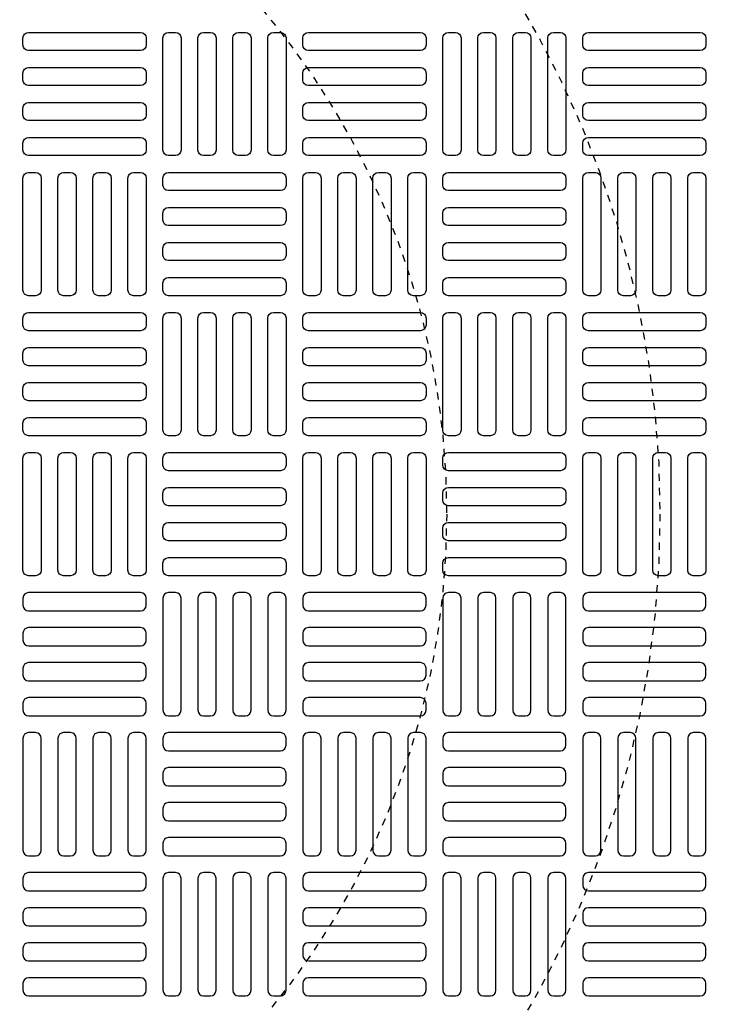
# Model space of a CAD drawing. Extents: x -169 to 7270, y -140 to 2984.
# Tile 671 of 718: x 6532 to 6542, y 1472 to 1486. Entities that reach past the tile are written whole.
import ezdxf

# ---------------------------------------------------------------- set-up
doc = ezdxf.new("R2010")
doc.units = 0
doc.header["$MEASUREMENT"] = 0
doc.linetypes.add('HIDDEN2', pattern=[0.28125, 0.1875, -0.09375])
doc.layers.get('DEFPOINTS').update_dxf_attribs({"linetype": 'CONTINUOUS'})
doc.layers.add('TANK-MANHOLE-COVER-40', color=2, linetype='CONTINUOUS')
doc.layers.add('TANK-MANHOLE-COVER-HATCH-40', color=252, linetype='CONTINUOUS')

msp = doc.modelspace()

# ---------------------------------------------------------------- linework, layer by layer
at = {"layer": 'DEFPOINTS', "color": 8, "linetype": 'HIDDEN2', "ltscale": 0.125}
msp.add_circle((6526.94351, 1479.01916), 14, dxfattribs=at)
msp.add_circle((6526.94351, 1479.01916), 14, dxfattribs=at)
at = {"layer": 'DEFPOINTS', "color": 8, "linetype": 'HIDDEN2', "ltscale": 0.5}
msp.add_circle((6526.94351, 1479.01916), 11, dxfattribs=at)
msp.add_circle((6526.94351, 1479.01916), 11, dxfattribs=at)
at = {"layer": 'TANK-MANHOLE-COVER-40', "color": 4, "linetype": 'Continuous'}
msp.add_circle((6526.94428, 1479.01916), 22.63902, dxfattribs=at)
at = {"layer": 'TANK-MANHOLE-COVER-40', "color": 1, "linetype": 'Continuous'}
msp.add_circle((6526.94428, 1479.01916), 22.44094, dxfattribs=at)
at = {"layer": 'TANK-MANHOLE-COVER-40', "color": 2, "linetype": 'Continuous'}
msp.add_circle((6526.94428, 1479.01916), 21.65354, dxfattribs=at)
at = {"layer": 'TANK-MANHOLE-COVER-HATCH-40', "linetype": 'Continuous', "flags": 128}
for points in [[(6533.71593, 1485.61365, -0.41421356), (6533.63719, 1485.53491), (6532.06239, 1485.53491, -0.41421356), (6531.98365, 1485.61365), (6531.98365, 1485.71207, -0.41421356), (6532.06239, 1485.79081), (6533.63719, 1485.79081, -0.41421356), (6533.71593, 1485.71207)], [(6534.03089, 1484.05853, -0.41421356), (6533.95215, 1484.13727), (6533.95215, 1485.71207, -0.41421356), (6534.03089, 1485.79081), (6534.12932, 1485.79081, -0.41421356), (6534.20806, 1485.71207), (6534.20806, 1484.13727, -0.41421356), (6534.12932, 1484.05853)], [(6534.52302, 1484.05853, -0.41421356), (6534.44428, 1484.13727), (6534.44428, 1485.71207, -0.41421356), (6534.52302, 1485.79081), (6534.62144, 1485.79081, -0.41421356), (6534.70018, 1485.71207), (6534.70018, 1484.13727, -0.41421356), (6534.62144, 1484.05853)], [(6535.01514, 1484.05853, -0.41421356), (6534.9364, 1484.13727), (6534.9364, 1485.71207, -0.41421356), (6535.01514, 1485.79081), (6535.11357, 1485.79081, -0.41421356), (6535.19231, 1485.71207), (6535.19231, 1484.13727, -0.41421356), (6535.11357, 1484.05853)], [(6535.50727, 1484.05853, -0.41421356), (6535.42853, 1484.13727), (6535.42853, 1485.71207, -0.41421356), (6535.50727, 1485.79081), (6535.60569, 1485.79081, -0.41421356), (6535.68443, 1485.71207), (6535.68443, 1484.13727, -0.41421356), (6535.60569, 1484.05853)], [(6537.65294, 1485.61365, -0.41421356), (6537.5742, 1485.53491), (6535.99939, 1485.53491, -0.41421356), (6535.92065, 1485.61365), (6535.92065, 1485.71207, -0.41421356), (6535.99939, 1485.79081), (6537.5742, 1485.79081, -0.41421356), (6537.65294, 1485.71207)], [(6537.9679, 1484.05853, -0.41421356), (6537.88916, 1484.13727), (6537.88916, 1485.71207, -0.41421356), (6537.9679, 1485.79081), (6538.06632, 1485.79081, -0.41421356), (6538.14506, 1485.71207), (6538.14506, 1484.13727, -0.41421356), (6538.06632, 1484.05853)], [(6538.46002, 1484.05853, -0.41421356), (6538.38128, 1484.13727), (6538.38128, 1485.71207, -0.41421356), (6538.46002, 1485.79081), (6538.55845, 1485.79081, -0.41421356), (6538.63719, 1485.71207), (6538.63719, 1484.13727, -0.41421356), (6538.55845, 1484.05853)], [(6538.95215, 1484.05853, -0.41421356), (6538.87341, 1484.13727), (6538.87341, 1485.71207, -0.41421356), (6538.95215, 1485.79081), (6539.05058, 1485.79081, -0.41421356), (6539.12932, 1485.71207), (6539.12932, 1484.13727, -0.41421356), (6539.05058, 1484.05853)], [(6539.44428, 1484.05853, -0.41421356), (6539.36554, 1484.13727), (6539.36554, 1485.71207, -0.41421356), (6539.44428, 1485.79081), (6539.5427, 1485.79081, -0.41421356), (6539.62144, 1485.71207), (6539.62144, 1484.13727, -0.41421356), (6539.5427, 1484.05853)], [(6541.58995, 1485.61365, -0.41421356), (6541.5112, 1485.53491), (6539.9364, 1485.53491, -0.41421356), (6539.85766, 1485.61365), (6539.85766, 1485.71207, -0.41421356), (6539.9364, 1485.79081), (6541.5112, 1485.79081, -0.41421356), (6541.58995, 1485.71207)], [(6533.71593, 1485.12152, -0.41421356), (6533.63719, 1485.04278), (6532.06239, 1485.04278, -0.41421356), (6531.98365, 1485.12152), (6531.98365, 1485.21995, -0.41421356), (6532.06239, 1485.29869), (6533.63719, 1485.29869, -0.41421356), (6533.71593, 1485.21995)], [(6537.65294, 1485.12152, -0.41421356), (6537.5742, 1485.04278), (6535.99939, 1485.04278, -0.41421356), (6535.92065, 1485.12152), (6535.92065, 1485.21995, -0.41421356), (6535.99939, 1485.29869), (6537.5742, 1485.29869, -0.41421356), (6537.65294, 1485.21995)], [(6541.58995, 1485.12152, -0.41421356), (6541.5112, 1485.04278), (6539.9364, 1485.04278, -0.41421356), (6539.85766, 1485.12152), (6539.85766, 1485.21995, -0.41421356), (6539.9364, 1485.29869), (6541.5112, 1485.29869, -0.41421356), (6541.58995, 1485.21995)], [(6533.71593, 1484.6294, -0.41421356), (6533.63719, 1484.55066), (6532.06239, 1484.55066, -0.41421356), (6531.98365, 1484.6294), (6531.98365, 1484.72782, -0.41421356), (6532.06239, 1484.80656), (6533.63719, 1484.80656, -0.41421356), (6533.71593, 1484.72782)], [(6537.65294, 1484.6294, -0.41421356), (6537.5742, 1484.55066), (6535.99939, 1484.55066, -0.41421356), (6535.92065, 1484.6294), (6535.92065, 1484.72782, -0.41421356), (6535.99939, 1484.80656), (6537.5742, 1484.80656, -0.41421356), (6537.65294, 1484.72782)], [(6541.58995, 1484.6294, -0.41421356), (6541.5112, 1484.55066), (6539.9364, 1484.55066, -0.41421356), (6539.85766, 1484.6294), (6539.85766, 1484.72782, -0.41421356), (6539.9364, 1484.80656), (6541.5112, 1484.80656, -0.41421356), (6541.58995, 1484.72782)], [(6533.71593, 1484.13727, -0.41421356), (6533.63719, 1484.05853), (6532.06239, 1484.05853, -0.41421356), (6531.98365, 1484.13727), (6531.98365, 1484.23569, -0.41421356), (6532.06239, 1484.31443), (6533.63719, 1484.31443, -0.41421356), (6533.71593, 1484.23569)], [(6537.65294, 1484.13727, -0.41421356), (6537.5742, 1484.05853), (6535.99939, 1484.05853, -0.41421356), (6535.92065, 1484.13727), (6535.92065, 1484.23569, -0.41421356), (6535.99939, 1484.31443), (6537.5742, 1484.31443, -0.41421356), (6537.65294, 1484.23569)], [(6541.58995, 1484.13727, -0.41421356), (6541.5112, 1484.05853), (6539.9364, 1484.05853, -0.41421356), (6539.85766, 1484.13727), (6539.85766, 1484.23569, -0.41421356), (6539.9364, 1484.31443), (6541.5112, 1484.31443, -0.41421356), (6541.58995, 1484.23569)], [(6532.06239, 1482.09003, -0.41421356), (6531.98365, 1482.16877), (6531.98365, 1483.74357, -0.41421356), (6532.06239, 1483.82231), (6532.16081, 1483.82231, -0.41421356), (6532.23955, 1483.74357), (6532.23955, 1482.16877, -0.41421356), (6532.16081, 1482.09003)], [(6532.55451, 1482.09003, -0.41421356), (6532.47577, 1482.16877), (6532.47577, 1483.74357, -0.41421356), (6532.55451, 1483.82231), (6532.65294, 1483.82231, -0.41421356), (6532.73168, 1483.74357), (6532.73168, 1482.16877, -0.41421356), (6532.65294, 1482.09003)], [(6533.04664, 1482.09003, -0.41421356), (6532.9679, 1482.16877), (6532.9679, 1483.74357, -0.41421356), (6533.04664, 1483.82231), (6533.14506, 1483.82231, -0.41421356), (6533.2238, 1483.74357), (6533.2238, 1482.16877, -0.41421356), (6533.14506, 1482.09003)], [(6533.53876, 1482.09003, -0.41421356), (6533.46002, 1482.16877), (6533.46002, 1483.74357, -0.41421356), (6533.53876, 1483.82231), (6533.63719, 1483.82231, -0.41421356), (6533.71593, 1483.74357), (6533.71593, 1482.16877, -0.41421356), (6533.63719, 1482.09003)], [(6533.95215, 1483.74357, -0.41421356), (6534.03089, 1483.82231), (6535.60569, 1483.82231, -0.41421356), (6535.68443, 1483.74357), (6535.68443, 1483.64514, -0.41421356), (6535.60569, 1483.5664), (6534.03089, 1483.5664, -0.41421356), (6533.95215, 1483.64514)], [(6535.99939, 1482.09003, -0.41421356), (6535.92065, 1482.16877), (6535.92065, 1483.74357, -0.41421356), (6535.99939, 1483.82231), (6536.09782, 1483.82231, -0.41421356), (6536.17656, 1483.74357), (6536.17656, 1482.16877, -0.41421356), (6536.09782, 1482.09003)], [(6536.49152, 1482.09003, -0.41421356), (6536.41278, 1482.16877), (6536.41278, 1483.74357, -0.41421356), (6536.49152, 1483.82231), (6536.58995, 1483.82231, -0.41421356), (6536.66869, 1483.74357), (6536.66869, 1482.16877, -0.41421356), (6536.58995, 1482.09003)], [(6536.98365, 1482.09003, -0.41421356), (6536.90491, 1482.16877), (6536.90491, 1483.74357, -0.41421356), (6536.98365, 1483.82231), (6537.08207, 1483.82231, -0.41421356), (6537.16081, 1483.74357), (6537.16081, 1482.16877, -0.41421356), (6537.08207, 1482.09003)], [(6537.47577, 1482.09003, -0.41421356), (6537.39703, 1482.16877), (6537.39703, 1483.74357, -0.41421356), (6537.47577, 1483.82231), (6537.5742, 1483.82231, -0.41421356), (6537.65294, 1483.74357), (6537.65294, 1482.16877, -0.41421356), (6537.5742, 1482.09003)], [(6537.88916, 1483.74357, -0.41421356), (6537.9679, 1483.82231), (6539.5427, 1483.82231, -0.41421356), (6539.62144, 1483.74357), (6539.62144, 1483.64514, -0.41421356), (6539.5427, 1483.5664), (6537.9679, 1483.5664, -0.41421356), (6537.88916, 1483.64514)], [(6539.9364, 1482.09003, -0.41421356), (6539.85766, 1482.16877), (6539.85766, 1483.74357, -0.41421356), (6539.9364, 1483.82231), (6540.03483, 1483.82231, -0.41421356), (6540.11357, 1483.74357), (6540.11357, 1482.16877, -0.41421356), (6540.03483, 1482.09003)], [(6540.42853, 1482.09003, -0.41421356), (6540.34979, 1482.16877), (6540.34979, 1483.74357, -0.41421356), (6540.42853, 1483.82231), (6540.52695, 1483.82231, -0.41421356), (6540.60569, 1483.74357), (6540.60569, 1482.16877, -0.41421356), (6540.52695, 1482.09003)], [(6540.92065, 1482.09003, -0.41421356), (6540.84191, 1482.16877), (6540.84191, 1483.74357, -0.41421356), (6540.92065, 1483.82231), (6541.01908, 1483.82231, -0.41421356), (6541.09782, 1483.74357), (6541.09782, 1482.16877, -0.41421356), (6541.01908, 1482.09003)], [(6541.41278, 1482.09003, -0.41421356), (6541.33404, 1482.16877), (6541.33404, 1483.74357, -0.41421356), (6541.41278, 1483.82231), (6541.5112, 1483.82231, -0.41421356), (6541.58995, 1483.74357), (6541.58995, 1482.16877, -0.41421356), (6541.5112, 1482.09003)], [(6533.95215, 1483.25144, -0.41421356), (6534.03089, 1483.33018), (6535.60569, 1483.33018, -0.41421356), (6535.68443, 1483.25144), (6535.68443, 1483.15302, -0.41421356), (6535.60569, 1483.07428), (6534.03089, 1483.07428, -0.41421356), (6533.95215, 1483.15302)], [(6537.88916, 1483.25144, -0.41421356), (6537.9679, 1483.33018), (6539.5427, 1483.33018, -0.41421356), (6539.62144, 1483.25144), (6539.62144, 1483.15302, -0.41421356), (6539.5427, 1483.07428), (6537.9679, 1483.07428, -0.41421356), (6537.88916, 1483.15302)], [(6533.95215, 1482.75932, -0.41421356), (6534.03089, 1482.83806), (6535.60569, 1482.83806, -0.41421356), (6535.68443, 1482.75932), (6535.68443, 1482.66089, -0.41421356), (6535.60569, 1482.58215), (6534.03089, 1482.58215, -0.41421356), (6533.95215, 1482.66089)], [(6537.88916, 1482.75932, -0.41421356), (6537.9679, 1482.83806), (6539.5427, 1482.83806, -0.41421356), (6539.62144, 1482.75932), (6539.62144, 1482.66089, -0.41421356), (6539.5427, 1482.58215), (6537.9679, 1482.58215, -0.41421356), (6537.88916, 1482.66089)], [(6533.95215, 1482.26719, -0.41421356), (6534.03089, 1482.34593), (6535.60569, 1482.34593, -0.41421356), (6535.68443, 1482.26719), (6535.68443, 1482.16877, -0.41421356), (6535.60569, 1482.09003), (6534.03089, 1482.09003, -0.41421356), (6533.95215, 1482.16877)], [(6537.88916, 1482.26719, -0.41421356), (6537.9679, 1482.34593), (6539.5427, 1482.34593, -0.41421356), (6539.62144, 1482.26719), (6539.62144, 1482.16877, -0.41421356), (6539.5427, 1482.09003), (6537.9679, 1482.09003, -0.41421356), (6537.88916, 1482.16877)], [(6533.71593, 1481.67664, -0.41421356), (6533.63719, 1481.5979), (6532.06239, 1481.5979, -0.41421356), (6531.98365, 1481.67664), (6531.98365, 1481.77506, -0.41421356), (6532.06239, 1481.85381), (6533.63719, 1481.85381, -0.41421356), (6533.71593, 1481.77506)], [(6534.03089, 1480.12152, -0.41421356), (6533.95215, 1480.20026), (6533.95215, 1481.77506, -0.41421356), (6534.03089, 1481.85381), (6534.12932, 1481.85381, -0.41421356), (6534.20806, 1481.77506), (6534.20806, 1480.20026, -0.41421356), (6534.12932, 1480.12152)], [(6534.52302, 1480.12152, -0.41421356), (6534.44428, 1480.20026), (6534.44428, 1481.77506, -0.41421356), (6534.52302, 1481.85381), (6534.62144, 1481.85381, -0.41421356), (6534.70018, 1481.77506), (6534.70018, 1480.20026, -0.41421356), (6534.62144, 1480.12152)], [(6535.01514, 1480.12152, -0.41421356), (6534.9364, 1480.20026), (6534.9364, 1481.77506, -0.41421356), (6535.01514, 1481.85381), (6535.11357, 1481.85381, -0.41421356), (6535.19231, 1481.77506), (6535.19231, 1480.20026, -0.41421356), (6535.11357, 1480.12152)], [(6535.50727, 1480.12152, -0.41421356), (6535.42853, 1480.20026), (6535.42853, 1481.77506, -0.41421356), (6535.50727, 1481.85381), (6535.60569, 1481.85381, -0.41421356), (6535.68443, 1481.77506), (6535.68443, 1480.20026, -0.41421356), (6535.60569, 1480.12152)], [(6537.65294, 1481.67664, -0.41421356), (6537.5742, 1481.5979), (6535.99939, 1481.5979, -0.41421356), (6535.92065, 1481.67664), (6535.92065, 1481.77506, -0.41421356), (6535.99939, 1481.85381), (6537.5742, 1481.85381, -0.41421356), (6537.65294, 1481.77506)], [(6537.9679, 1480.12152, -0.41421356), (6537.88916, 1480.20026), (6537.88916, 1481.77506, -0.41421356), (6537.9679, 1481.85381), (6538.06632, 1481.85381, -0.41421356), (6538.14506, 1481.77506), (6538.14506, 1480.20026, -0.41421356), (6538.06632, 1480.12152)], [(6538.46002, 1480.12152, -0.41421356), (6538.38128, 1480.20026), (6538.38128, 1481.77506, -0.41421356), (6538.46002, 1481.85381), (6538.55845, 1481.85381, -0.41421356), (6538.63719, 1481.77506), (6538.63719, 1480.20026, -0.41421356), (6538.55845, 1480.12152)], [(6538.95215, 1480.12152, -0.41421356), (6538.87341, 1480.20026), (6538.87341, 1481.77506, -0.41421356), (6538.95215, 1481.85381), (6539.05058, 1481.85381, -0.41421356), (6539.12932, 1481.77506), (6539.12932, 1480.20026, -0.41421356), (6539.05058, 1480.12152)], [(6539.44428, 1480.12152, -0.41421356), (6539.36554, 1480.20026), (6539.36554, 1481.77506, -0.41421356), (6539.44428, 1481.85381), (6539.5427, 1481.85381, -0.41421356), (6539.62144, 1481.77506), (6539.62144, 1480.20026, -0.41421356), (6539.5427, 1480.12152)], [(6541.58995, 1481.67664, -0.41421356), (6541.5112, 1481.5979), (6539.9364, 1481.5979, -0.41421356), (6539.85766, 1481.67664), (6539.85766, 1481.77506, -0.41421356), (6539.9364, 1481.85381), (6541.5112, 1481.85381, -0.41421356), (6541.58995, 1481.77506)], [(6533.71593, 1481.18451, -0.41421356), (6533.63719, 1481.10577), (6532.06239, 1481.10577, -0.41421356), (6531.98365, 1481.18451), (6531.98365, 1481.28294, -0.41421356), (6532.06239, 1481.36168), (6533.63719, 1481.36168, -0.41421356), (6533.71593, 1481.28294)], [(6537.65294, 1481.18451, -0.41421356), (6537.5742, 1481.10577), (6535.99939, 1481.10577, -0.41421356), (6535.92065, 1481.18451), (6535.92065, 1481.28294, -0.41421356), (6535.99939, 1481.36168), (6537.5742, 1481.36168, -0.41421356), (6537.65294, 1481.28294)], [(6541.58995, 1481.18451, -0.41421356), (6541.5112, 1481.10577), (6539.9364, 1481.10577, -0.41421356), (6539.85766, 1481.18451), (6539.85766, 1481.28294, -0.41421356), (6539.9364, 1481.36168), (6541.5112, 1481.36168, -0.41421356), (6541.58995, 1481.28294)], [(6533.71593, 1480.69239, -0.41421356), (6533.63719, 1480.61365), (6532.06239, 1480.61365, -0.41421356), (6531.98365, 1480.69239), (6531.98365, 1480.79081, -0.41421356), (6532.06239, 1480.86955), (6533.63719, 1480.86955, -0.41421356), (6533.71593, 1480.79081)], [(6537.65294, 1480.69239, -0.41421356), (6537.5742, 1480.61365), (6535.99939, 1480.61365, -0.41421356), (6535.92065, 1480.69239), (6535.92065, 1480.79081, -0.41421356), (6535.99939, 1480.86955), (6537.5742, 1480.86955, -0.41421356), (6537.65294, 1480.79081)], [(6541.58995, 1480.69239, -0.41421356), (6541.5112, 1480.61365), (6539.9364, 1480.61365, -0.41421356), (6539.85766, 1480.69239), (6539.85766, 1480.79081, -0.41421356), (6539.9364, 1480.86955), (6541.5112, 1480.86955, -0.41421356), (6541.58995, 1480.79081)], [(6533.71593, 1480.20026, -0.41421356), (6533.63719, 1480.12152), (6532.06239, 1480.12152, -0.41421356), (6531.98365, 1480.20026), (6531.98365, 1480.29869, -0.41421356), (6532.06239, 1480.37743), (6533.63719, 1480.37743, -0.41421356), (6533.71593, 1480.29869)], [(6537.65294, 1480.20026, -0.41421356), (6537.5742, 1480.12152), (6535.99939, 1480.12152, -0.41421356), (6535.92065, 1480.20026), (6535.92065, 1480.29869, -0.41421356), (6535.99939, 1480.37743), (6537.5742, 1480.37743, -0.41421356), (6537.65294, 1480.29869)], [(6541.58995, 1480.20026, -0.41421356), (6541.5112, 1480.12152), (6539.9364, 1480.12152, -0.41421356), (6539.85766, 1480.20026), (6539.85766, 1480.29869, -0.41421356), (6539.9364, 1480.37743), (6541.5112, 1480.37743, -0.41421356), (6541.58995, 1480.29869)], [(6532.06239, 1478.15302, -0.41421356), (6531.98365, 1478.23176), (6531.98365, 1479.80656, -0.41421356), (6532.06239, 1479.8853), (6532.16081, 1479.8853, -0.41421356), (6532.23955, 1479.80656), (6532.23955, 1478.23176, -0.41421356), (6532.16081, 1478.15302)], [(6532.55451, 1478.15302, -0.41421356), (6532.47577, 1478.23176), (6532.47577, 1479.80656, -0.41421356), (6532.55451, 1479.8853), (6532.65294, 1479.8853, -0.41421356), (6532.73168, 1479.80656), (6532.73168, 1478.23176, -0.41421356), (6532.65294, 1478.15302)], [(6533.04664, 1478.15302, -0.41421356), (6532.9679, 1478.23176), (6532.9679, 1479.80656, -0.41421356), (6533.04664, 1479.8853), (6533.14506, 1479.8853, -0.41421356), (6533.2238, 1479.80656), (6533.2238, 1478.23176, -0.41421356), (6533.14506, 1478.15302)], [(6533.53876, 1478.15302, -0.41421356), (6533.46002, 1478.23176), (6533.46002, 1479.80656, -0.41421356), (6533.53876, 1479.8853), (6533.63719, 1479.8853, -0.41421356), (6533.71593, 1479.80656), (6533.71593, 1478.23176, -0.41421356), (6533.63719, 1478.15302)], [(6533.95215, 1479.80656, -0.41421356), (6534.03089, 1479.8853), (6535.60569, 1479.8853, -0.41421356), (6535.68443, 1479.80656), (6535.68443, 1479.70814, -0.41421356), (6535.60569, 1479.6294), (6534.03089, 1479.6294, -0.41421356), (6533.95215, 1479.70814)], [(6535.99939, 1478.15302, -0.41421356), (6535.92065, 1478.23176), (6535.92065, 1479.80656, -0.41421356), (6535.99939, 1479.8853), (6536.09782, 1479.8853, -0.41421356), (6536.17656, 1479.80656), (6536.17656, 1478.23176, -0.41421356), (6536.09782, 1478.15302)], [(6536.49152, 1478.15302, -0.41421356), (6536.41278, 1478.23176), (6536.41278, 1479.80656, -0.41421356), (6536.49152, 1479.8853), (6536.58995, 1479.8853, -0.41421356), (6536.66869, 1479.80656), (6536.66869, 1478.23176, -0.41421356), (6536.58995, 1478.15302)], [(6536.98365, 1478.15302, -0.41421356), (6536.90491, 1478.23176), (6536.90491, 1479.80656, -0.41421356), (6536.98365, 1479.8853), (6537.08207, 1479.8853, -0.41421356), (6537.16081, 1479.80656), (6537.16081, 1478.23176, -0.41421356), (6537.08207, 1478.15302)], [(6537.47577, 1478.15302, -0.41421356), (6537.39703, 1478.23176), (6537.39703, 1479.80656, -0.41421356), (6537.47577, 1479.8853), (6537.5742, 1479.8853, -0.41421356), (6537.65294, 1479.80656), (6537.65294, 1478.23176, -0.41421356), (6537.5742, 1478.15302)], [(6537.88916, 1479.80656, -0.41421356), (6537.9679, 1479.8853), (6539.5427, 1479.8853, -0.41421356), (6539.62144, 1479.80656), (6539.62144, 1479.70814, -0.41421356), (6539.5427, 1479.6294), (6537.9679, 1479.6294, -0.41421356), (6537.88916, 1479.70814)], [(6539.9364, 1478.15302, -0.41421356), (6539.85766, 1478.23176), (6539.85766, 1479.80656, -0.41421356), (6539.9364, 1479.8853), (6540.03483, 1479.8853, -0.41421356), (6540.11357, 1479.80656), (6540.11357, 1478.23176, -0.41421356), (6540.03483, 1478.15302)], [(6540.42853, 1478.15302, -0.41421356), (6540.34979, 1478.23176), (6540.34979, 1479.80656, -0.41421356), (6540.42853, 1479.8853), (6540.52695, 1479.8853, -0.41421356), (6540.60569, 1479.80656), (6540.60569, 1478.23176, -0.41421356), (6540.52695, 1478.15302)], [(6540.92065, 1478.15302, -0.41421356), (6540.84191, 1478.23176), (6540.84191, 1479.80656, -0.41421356), (6540.92065, 1479.8853), (6541.01908, 1479.8853, -0.41421356), (6541.09782, 1479.80656), (6541.09782, 1478.23176, -0.41421356), (6541.01908, 1478.15302)], [(6541.41278, 1478.15302, -0.41421356), (6541.33404, 1478.23176), (6541.33404, 1479.80656, -0.41421356), (6541.41278, 1479.8853), (6541.5112, 1479.8853, -0.41421356), (6541.58995, 1479.80656), (6541.58995, 1478.23176, -0.41421356), (6541.5112, 1478.15302)], [(6533.95215, 1479.31443, -0.41421356), (6534.03089, 1479.39318), (6535.60569, 1479.39318, -0.41421356), (6535.68443, 1479.31443), (6535.68443, 1479.21601, -0.41421356), (6535.60569, 1479.13727), (6534.03089, 1479.13727, -0.41421356), (6533.95215, 1479.21601)], [(6537.88916, 1479.31443, -0.41421356), (6537.9679, 1479.39318), (6539.5427, 1479.39318, -0.41421356), (6539.62144, 1479.31443), (6539.62144, 1479.21601, -0.41421356), (6539.5427, 1479.13727), (6537.9679, 1479.13727, -0.41421356), (6537.88916, 1479.21601)], [(6533.95215, 1478.82231, -0.41421356), (6534.03089, 1478.90105), (6535.60569, 1478.90105, -0.41421356), (6535.68443, 1478.82231), (6535.68443, 1478.72388, -0.41421356), (6535.60569, 1478.64514), (6534.03089, 1478.64514, -0.41421356), (6533.95215, 1478.72388)], [(6537.88916, 1478.82231, -0.41421356), (6537.9679, 1478.90105), (6539.5427, 1478.90105, -0.41421356), (6539.62144, 1478.82231), (6539.62144, 1478.72388, -0.41421356), (6539.5427, 1478.64514), (6537.9679, 1478.64514, -0.41421356), (6537.88916, 1478.72388)], [(6533.95215, 1478.33018, -0.41421356), (6534.03089, 1478.40892), (6535.60569, 1478.40892, -0.41421356), (6535.68443, 1478.33018), (6535.68443, 1478.23176, -0.41421356), (6535.60569, 1478.15302), (6534.03089, 1478.15302, -0.41421356), (6533.95215, 1478.23176)], [(6537.88916, 1478.33018, -0.41421356), (6537.9679, 1478.40892), (6539.5427, 1478.40892, -0.41421356), (6539.62144, 1478.33018), (6539.62144, 1478.23176, -0.41421356), (6539.5427, 1478.15302), (6537.9679, 1478.15302, -0.41421356), (6537.88916, 1478.23176)], [(6533.71593, 1477.83806, 0.41421356), (6533.63719, 1477.9168), (6532.06239, 1477.9168, 0.41421356), (6531.98365, 1477.83806), (6531.98365, 1477.73963, 0.41421356), (6532.06239, 1477.66089), (6533.63719, 1477.66089, 0.41421356), (6533.71593, 1477.73963)], [(6534.03089, 1477.9168, 0.41421356), (6533.95215, 1477.83806), (6533.95215, 1476.26325, 0.41421356), (6534.03089, 1476.18451), (6534.12932, 1476.18451, 0.41421356), (6534.20806, 1476.26325), (6534.20806, 1477.83806, 0.41421356), (6534.12932, 1477.9168)], [(6534.52302, 1477.9168, 0.41421356), (6534.44428, 1477.83806), (6534.44428, 1476.26325, 0.41421356), (6534.52302, 1476.18451), (6534.62144, 1476.18451, 0.41421356), (6534.70018, 1476.26325), (6534.70018, 1477.83806, 0.41421356), (6534.62144, 1477.9168)], [(6535.01514, 1477.9168, 0.41421356), (6534.9364, 1477.83806), (6534.9364, 1476.26325, 0.41421356), (6535.01514, 1476.18451), (6535.11357, 1476.18451, 0.41421356), (6535.19231, 1476.26325), (6535.19231, 1477.83806, 0.41421356), (6535.11357, 1477.9168)], [(6535.50727, 1477.9168, 0.41421356), (6535.42853, 1477.83806), (6535.42853, 1476.26325, 0.41421356), (6535.50727, 1476.18451), (6535.60569, 1476.18451, 0.41421356), (6535.68443, 1476.26325), (6535.68443, 1477.83806, 0.41421356), (6535.60569, 1477.9168)], [(6537.65294, 1477.83806, 0.41421356), (6537.5742, 1477.9168), (6535.99939, 1477.9168, 0.41421356), (6535.92065, 1477.83806), (6535.92065, 1477.73963, 0.41421356), (6535.99939, 1477.66089), (6537.5742, 1477.66089, 0.41421356), (6537.65294, 1477.73963)], [(6537.9679, 1477.9168, 0.41421356), (6537.88916, 1477.83806), (6537.88916, 1476.26325, 0.41421356), (6537.9679, 1476.18451), (6538.06632, 1476.18451, 0.41421356), (6538.14506, 1476.26325), (6538.14506, 1477.83806, 0.41421356), (6538.06632, 1477.9168)], [(6538.46002, 1477.9168, 0.41421356), (6538.38128, 1477.83806), (6538.38128, 1476.26325, 0.41421356), (6538.46002, 1476.18451), (6538.55845, 1476.18451, 0.41421356), (6538.63719, 1476.26325), (6538.63719, 1477.83806, 0.41421356), (6538.55845, 1477.9168)], [(6538.95215, 1477.9168, 0.41421356), (6538.87341, 1477.83806), (6538.87341, 1476.26325, 0.41421356), (6538.95215, 1476.18451), (6539.05058, 1476.18451, 0.41421356), (6539.12932, 1476.26325), (6539.12932, 1477.83806, 0.41421356), (6539.05058, 1477.9168)], [(6539.44428, 1477.9168, 0.41421356), (6539.36554, 1477.83806), (6539.36554, 1476.26325, 0.41421356), (6539.44428, 1476.18451), (6539.5427, 1476.18451, 0.41421356), (6539.62144, 1476.26325), (6539.62144, 1477.83806, 0.41421356), (6539.5427, 1477.9168)], [(6541.58995, 1477.83806, 0.41421356), (6541.5112, 1477.9168), (6539.9364, 1477.9168, 0.41421356), (6539.85766, 1477.83806), (6539.85766, 1477.73963, 0.41421356), (6539.9364, 1477.66089), (6541.5112, 1477.66089, 0.41421356), (6541.58995, 1477.73963)], [(6533.71593, 1477.34593, 0.41421356), (6533.63719, 1477.42467), (6532.06239, 1477.42467, 0.41421356), (6531.98365, 1477.34593), (6531.98365, 1477.24751, 0.41421356), (6532.06239, 1477.16877), (6533.63719, 1477.16877, 0.41421356), (6533.71593, 1477.24751)], [(6537.65294, 1477.34593, 0.41421356), (6537.5742, 1477.42467), (6535.99939, 1477.42467, 0.41421356), (6535.92065, 1477.34593), (6535.92065, 1477.24751, 0.41421356), (6535.99939, 1477.16877), (6537.5742, 1477.16877, 0.41421356), (6537.65294, 1477.24751)], [(6541.58995, 1477.34593, 0.41421356), (6541.5112, 1477.42467), (6539.9364, 1477.42467, 0.41421356), (6539.85766, 1477.34593), (6539.85766, 1477.24751, 0.41421356), (6539.9364, 1477.16877), (6541.5112, 1477.16877, 0.41421356), (6541.58995, 1477.24751)], [(6533.71593, 1476.85381, 0.41421356), (6533.63719, 1476.93255), (6532.06239, 1476.93255, 0.41421356), (6531.98365, 1476.85381), (6531.98365, 1476.75538, 0.41421356), (6532.06239, 1476.67664), (6533.63719, 1476.67664, 0.41421356), (6533.71593, 1476.75538)], [(6537.65294, 1476.85381, 0.41421356), (6537.5742, 1476.93255), (6535.99939, 1476.93255, 0.41421356), (6535.92065, 1476.85381), (6535.92065, 1476.75538, 0.41421356), (6535.99939, 1476.67664), (6537.5742, 1476.67664, 0.41421356), (6537.65294, 1476.75538)], [(6541.58995, 1476.85381, 0.41421356), (6541.5112, 1476.93255), (6539.9364, 1476.93255, 0.41421356), (6539.85766, 1476.85381), (6539.85766, 1476.75538, 0.41421356), (6539.9364, 1476.67664), (6541.5112, 1476.67664, 0.41421356), (6541.58995, 1476.75538)], [(6533.71593, 1476.36168, 0.41421356), (6533.63719, 1476.44042), (6532.06239, 1476.44042, 0.41421356), (6531.98365, 1476.36168), (6531.98365, 1476.26325, 0.41421356), (6532.06239, 1476.18451), (6533.63719, 1476.18451, 0.41421356), (6533.71593, 1476.26325)], [(6537.65294, 1476.36168, 0.41421356), (6537.5742, 1476.44042), (6535.99939, 1476.44042, 0.41421356), (6535.92065, 1476.36168), (6535.92065, 1476.26325, 0.41421356), (6535.99939, 1476.18451), (6537.5742, 1476.18451, 0.41421356), (6537.65294, 1476.26325)], [(6541.58995, 1476.36168, 0.41421356), (6541.5112, 1476.44042), (6539.9364, 1476.44042, 0.41421356), (6539.85766, 1476.36168), (6539.85766, 1476.26325, 0.41421356), (6539.9364, 1476.18451), (6541.5112, 1476.18451, 0.41421356), (6541.58995, 1476.26325)], [(6532.06239, 1475.94829, 0.41421356), (6531.98365, 1475.86955), (6531.98365, 1474.29475, 0.41421356), (6532.06239, 1474.21601), (6532.16081, 1474.21601, 0.41421356), (6532.23955, 1474.29475), (6532.23955, 1475.86955, 0.41421356), (6532.16081, 1475.94829)], [(6532.55451, 1475.94829, 0.41421356), (6532.47577, 1475.86955), (6532.47577, 1474.29475, 0.41421356), (6532.55451, 1474.21601), (6532.65294, 1474.21601, 0.41421356), (6532.73168, 1474.29475), (6532.73168, 1475.86955, 0.41421356), (6532.65294, 1475.94829)], [(6533.04664, 1475.94829, 0.41421356), (6532.9679, 1475.86955), (6532.9679, 1474.29475, 0.41421356), (6533.04664, 1474.21601), (6533.14506, 1474.21601, 0.41421356), (6533.2238, 1474.29475), (6533.2238, 1475.86955, 0.41421356), (6533.14506, 1475.94829)], [(6533.53876, 1475.94829, 0.41421356), (6533.46002, 1475.86955), (6533.46002, 1474.29475, 0.41421356), (6533.53876, 1474.21601), (6533.63719, 1474.21601, 0.41421356), (6533.71593, 1474.29475), (6533.71593, 1475.86955, 0.41421356), (6533.63719, 1475.94829)], [(6533.95215, 1475.77113, 0.41421356), (6534.03089, 1475.69239), (6535.60569, 1475.69239, 0.41421356), (6535.68443, 1475.77113), (6535.68443, 1475.86955, 0.41421356), (6535.60569, 1475.94829), (6534.03089, 1475.94829, 0.41421356), (6533.95215, 1475.86955)], [(6535.99939, 1475.94829, 0.41421356), (6535.92065, 1475.86955), (6535.92065, 1474.29475, 0.41421356), (6535.99939, 1474.21601), (6536.09782, 1474.21601, 0.41421356), (6536.17656, 1474.29475), (6536.17656, 1475.86955, 0.41421356), (6536.09782, 1475.94829)], [(6536.49152, 1475.94829, 0.41421356), (6536.41278, 1475.86955), (6536.41278, 1474.29475, 0.41421356), (6536.49152, 1474.21601), (6536.58995, 1474.21601, 0.41421356), (6536.66869, 1474.29475), (6536.66869, 1475.86955, 0.41421356), (6536.58995, 1475.94829)], [(6536.98365, 1475.94829, 0.41421356), (6536.90491, 1475.86955), (6536.90491, 1474.29475, 0.41421356), (6536.98365, 1474.21601), (6537.08207, 1474.21601, 0.41421356), (6537.16081, 1474.29475), (6537.16081, 1475.86955, 0.41421356), (6537.08207, 1475.94829)], [(6537.47577, 1475.94829, 0.41421356), (6537.39703, 1475.86955), (6537.39703, 1474.29475, 0.41421356), (6537.47577, 1474.21601), (6537.5742, 1474.21601, 0.41421356), (6537.65294, 1474.29475), (6537.65294, 1475.86955, 0.41421356), (6537.5742, 1475.94829)], [(6537.88916, 1475.77113, 0.41421356), (6537.9679, 1475.69239), (6539.5427, 1475.69239, 0.41421356), (6539.62144, 1475.77113), (6539.62144, 1475.86955, 0.41421356), (6539.5427, 1475.94829), (6537.9679, 1475.94829, 0.41421356), (6537.88916, 1475.86955)], [(6539.9364, 1475.94829, 0.41421356), (6539.85766, 1475.86955), (6539.85766, 1474.29475, 0.41421356), (6539.9364, 1474.21601), (6540.03483, 1474.21601, 0.41421356), (6540.11357, 1474.29475), (6540.11357, 1475.86955, 0.41421356), (6540.03483, 1475.94829)], [(6540.42853, 1475.94829, 0.41421356), (6540.34979, 1475.86955), (6540.34979, 1474.29475, 0.41421356), (6540.42853, 1474.21601), (6540.52695, 1474.21601, 0.41421356), (6540.60569, 1474.29475), (6540.60569, 1475.86955, 0.41421356), (6540.52695, 1475.94829)], [(6540.92065, 1475.94829, 0.41421356), (6540.84191, 1475.86955), (6540.84191, 1474.29475, 0.41421356), (6540.92065, 1474.21601), (6541.01908, 1474.21601, 0.41421356), (6541.09782, 1474.29475), (6541.09782, 1475.86955, 0.41421356), (6541.01908, 1475.94829)], [(6541.41278, 1475.94829, 0.41421356), (6541.33404, 1475.86955), (6541.33404, 1474.29475, 0.41421356), (6541.41278, 1474.21601), (6541.5112, 1474.21601, 0.41421356), (6541.58995, 1474.29475), (6541.58995, 1475.86955, 0.41421356), (6541.5112, 1475.94829)], [(6533.95215, 1475.279, 0.41421356), (6534.03089, 1475.20026), (6535.60569, 1475.20026, 0.41421356), (6535.68443, 1475.279), (6535.68443, 1475.37743, 0.41421356), (6535.60569, 1475.45617), (6534.03089, 1475.45617, 0.41421356), (6533.95215, 1475.37743)], [(6537.88916, 1475.279, 0.41421356), (6537.9679, 1475.20026), (6539.5427, 1475.20026, 0.41421356), (6539.62144, 1475.279), (6539.62144, 1475.37743, 0.41421356), (6539.5427, 1475.45617), (6537.9679, 1475.45617, 0.41421356), (6537.88916, 1475.37743)], [(6533.95215, 1474.78688, 0.41421356), (6534.03089, 1474.70814), (6535.60569, 1474.70814, 0.41421356), (6535.68443, 1474.78688), (6535.68443, 1474.8853, 0.41421356), (6535.60569, 1474.96404), (6534.03089, 1474.96404, 0.41421356), (6533.95215, 1474.8853)], [(6537.88916, 1474.78688, 0.41421356), (6537.9679, 1474.70814), (6539.5427, 1474.70814, 0.41421356), (6539.62144, 1474.78688), (6539.62144, 1474.8853, 0.41421356), (6539.5427, 1474.96404), (6537.9679, 1474.96404, 0.41421356), (6537.88916, 1474.8853)], [(6533.95215, 1474.29475, 0.41421356), (6534.03089, 1474.21601), (6535.60569, 1474.21601, 0.41421356), (6535.68443, 1474.29475), (6535.68443, 1474.39318, 0.41421356), (6535.60569, 1474.47192), (6534.03089, 1474.47192, 0.41421356), (6533.95215, 1474.39318)], [(6537.88916, 1474.29475, 0.41421356), (6537.9679, 1474.21601), (6539.5427, 1474.21601, 0.41421356), (6539.62144, 1474.29475), (6539.62144, 1474.39318, 0.41421356), (6539.5427, 1474.47192), (6537.9679, 1474.47192, 0.41421356), (6537.88916, 1474.39318)], [(6533.71593, 1473.90105, 0.41421356), (6533.63719, 1473.97979), (6532.06239, 1473.97979, 0.41421356), (6531.98365, 1473.90105), (6531.98365, 1473.80262, 0.41421356), (6532.06239, 1473.72388), (6533.63719, 1473.72388, 0.41421356), (6533.71593, 1473.80262)], [(6534.03089, 1473.97979, 0.41421356), (6533.95215, 1473.90105), (6533.95215, 1472.32625, 0.41421356), (6534.03089, 1472.24751), (6534.12932, 1472.24751, 0.41421356), (6534.20806, 1472.32625), (6534.20806, 1473.90105, 0.41421356), (6534.12932, 1473.97979)], [(6534.52302, 1473.97979, 0.41421356), (6534.44428, 1473.90105), (6534.44428, 1472.32625, 0.41421356), (6534.52302, 1472.24751), (6534.62144, 1472.24751, 0.41421356), (6534.70018, 1472.32625), (6534.70018, 1473.90105, 0.41421356), (6534.62144, 1473.97979)], [(6535.01514, 1473.97979, 0.41421356), (6534.9364, 1473.90105), (6534.9364, 1472.32625, 0.41421356), (6535.01514, 1472.24751), (6535.11357, 1472.24751, 0.41421356), (6535.19231, 1472.32625), (6535.19231, 1473.90105, 0.41421356), (6535.11357, 1473.97979)], [(6535.50727, 1473.97979, 0.41421356), (6535.42853, 1473.90105), (6535.42853, 1472.32625, 0.41421356), (6535.50727, 1472.24751), (6535.60569, 1472.24751, 0.41421356), (6535.68443, 1472.32625), (6535.68443, 1473.90105, 0.41421356), (6535.60569, 1473.97979)], [(6537.65294, 1473.90105, 0.41421356), (6537.5742, 1473.97979), (6535.99939, 1473.97979, 0.41421356), (6535.92065, 1473.90105), (6535.92065, 1473.80262, 0.41421356), (6535.99939, 1473.72388), (6537.5742, 1473.72388, 0.41421356), (6537.65294, 1473.80262)], [(6537.9679, 1473.97979, 0.41421356), (6537.88916, 1473.90105), (6537.88916, 1472.32625, 0.41421356), (6537.9679, 1472.24751), (6538.06632, 1472.24751, 0.41421356), (6538.14506, 1472.32625), (6538.14506, 1473.90105, 0.41421356), (6538.06632, 1473.97979)], [(6538.46002, 1473.97979, 0.41421356), (6538.38128, 1473.90105), (6538.38128, 1472.32625, 0.41421356), (6538.46002, 1472.24751), (6538.55845, 1472.24751, 0.41421356), (6538.63719, 1472.32625), (6538.63719, 1473.90105, 0.41421356), (6538.55845, 1473.97979)], [(6538.95215, 1473.97979, 0.41421356), (6538.87341, 1473.90105), (6538.87341, 1472.32625, 0.41421356), (6538.95215, 1472.24751), (6539.05058, 1472.24751, 0.41421356), (6539.12932, 1472.32625), (6539.12932, 1473.90105, 0.41421356), (6539.05058, 1473.97979)], [(6539.44428, 1473.97979, 0.41421356), (6539.36554, 1473.90105), (6539.36554, 1472.32625, 0.41421356), (6539.44428, 1472.24751), (6539.5427, 1472.24751, 0.41421356), (6539.62144, 1472.32625), (6539.62144, 1473.90105, 0.41421356), (6539.5427, 1473.97979)], [(6541.58995, 1473.90105, 0.41421356), (6541.5112, 1473.97979), (6539.9364, 1473.97979, 0.41421356), (6539.85766, 1473.90105), (6539.85766, 1473.80262, 0.41421356), (6539.9364, 1473.72388), (6541.5112, 1473.72388, 0.41421356), (6541.58995, 1473.80262)], [(6533.71593, 1473.40892, 0.41421356), (6533.63719, 1473.48766), (6532.06239, 1473.48766, 0.41421356), (6531.98365, 1473.40892), (6531.98365, 1473.3105, 0.41421356), (6532.06239, 1473.23176), (6533.63719, 1473.23176, 0.41421356), (6533.71593, 1473.3105)], [(6537.65294, 1473.40892, 0.41421356), (6537.5742, 1473.48766), (6535.99939, 1473.48766, 0.41421356), (6535.92065, 1473.40892), (6535.92065, 1473.3105, 0.41421356), (6535.99939, 1473.23176), (6537.5742, 1473.23176, 0.41421356), (6537.65294, 1473.3105)], [(6541.58995, 1473.40892, 0.41421356), (6541.5112, 1473.48766), (6539.9364, 1473.48766, 0.41421356), (6539.85766, 1473.40892), (6539.85766, 1473.3105, 0.41421356), (6539.9364, 1473.23176), (6541.5112, 1473.23176, 0.41421356), (6541.58995, 1473.3105)], [(6533.71593, 1472.9168, 0.41421356), (6533.63719, 1472.99554), (6532.06239, 1472.99554, 0.41421356), (6531.98365, 1472.9168), (6531.98365, 1472.81837, 0.41421356), (6532.06239, 1472.73963), (6533.63719, 1472.73963, 0.41421356), (6533.71593, 1472.81837)], [(6537.65294, 1472.9168, 0.41421356), (6537.5742, 1472.99554), (6535.99939, 1472.99554, 0.41421356), (6535.92065, 1472.9168), (6535.92065, 1472.81837, 0.41421356), (6535.99939, 1472.73963), (6537.5742, 1472.73963, 0.41421356), (6537.65294, 1472.81837)], [(6541.58995, 1472.9168, 0.41421356), (6541.5112, 1472.99554), (6539.9364, 1472.99554, 0.41421356), (6539.85766, 1472.9168), (6539.85766, 1472.81837, 0.41421356), (6539.9364, 1472.73963), (6541.5112, 1472.73963, 0.41421356), (6541.58995, 1472.81837)], [(6533.71593, 1472.42467, 0.41421356), (6533.63719, 1472.50341), (6532.06239, 1472.50341, 0.41421356), (6531.98365, 1472.42467), (6531.98365, 1472.32625, 0.41421356), (6532.06239, 1472.24751), (6533.63719, 1472.24751, 0.41421356), (6533.71593, 1472.32625)], [(6537.65294, 1472.42467, 0.41421356), (6537.5742, 1472.50341), (6535.99939, 1472.50341, 0.41421356), (6535.92065, 1472.42467), (6535.92065, 1472.32625, 0.41421356), (6535.99939, 1472.24751), (6537.5742, 1472.24751, 0.41421356), (6537.65294, 1472.32625)], [(6541.58995, 1472.42467, 0.41421356), (6541.5112, 1472.50341), (6539.9364, 1472.50341, 0.41421356), (6539.85766, 1472.42467), (6539.85766, 1472.32625, 0.41421356), (6539.9364, 1472.24751), (6541.5112, 1472.24751, 0.41421356), (6541.58995, 1472.32625)]]:
    msp.add_lwpolyline(points, format="xyb", close=True, dxfattribs=at)

doc.saveas('drawing.dxf')
